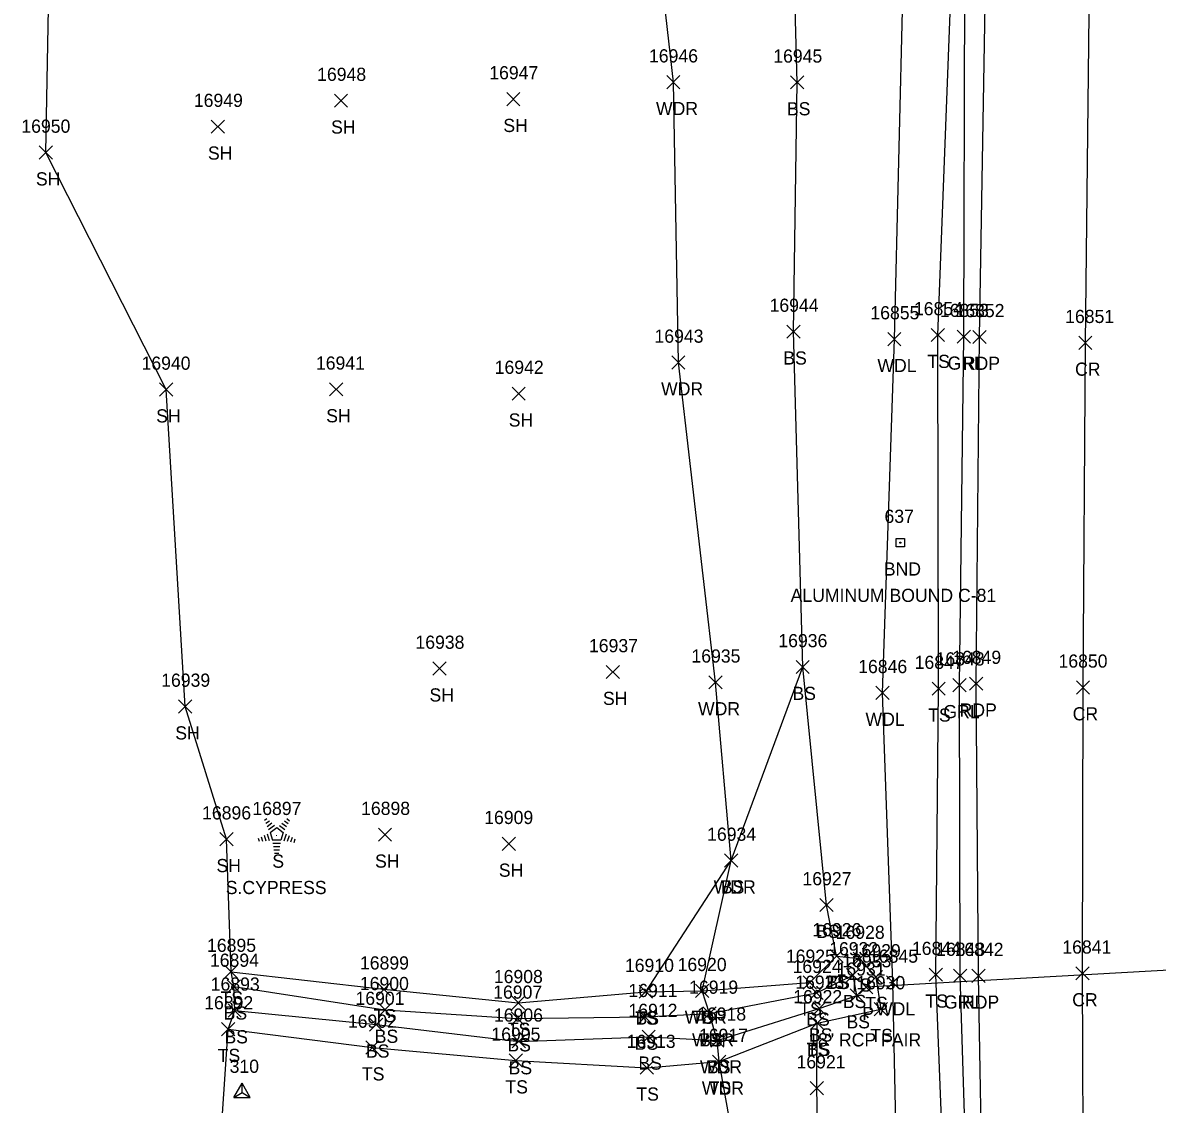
# Model space of a CAD drawing. Extents: x 1439173 to 1457902, y 641926 to 659889.
# Drawn here: x 1445520.3 to 1445692.5, y 656379.1 to 656543.2 of the extents above; entities that cross this region are included whole.
import ezdxf

# ---------------------------------------------------------------- set-up
doc = ezdxf.new("R2010")
doc.units = 0
for name, color, linetype in [('C_I', 7, 'Continuous'), ('CPSM', 7, 'Continuous'), ('D_A', 7, 'Continuous'), ('D_C', 7, 'Continuous'), ('D_I', 7, 'Continuous'), ('D_TIC', 7, 'Continuous'), ('DCP', 7, 'Continuous'), ('L_A', 7, 'Continuous'), ('L_C', 7, 'Continuous'), ('L_I', 7, 'Continuous'), ('L_TIC', 7, 'Continuous'), ('LAWA', 7, 'Continuous'), ('LELB', 7, 'Continuous'), ('Level 18', 7, 'Continuous'), ('LSOGP', 7, 'Continuous'), ('LTC', 7, 'Continuous'), ('M_A', 7, 'Continuous'), ('M_C', 7, 'Continuous'), ('M_I', 7, 'Continuous'), ('P_A', 7, 'Continuous'), ('P_I', 7, 'Continuous'), ('P_TIC', 7, 'Continuous'), ('PET', 7, 'Continuous'), ('PRC', 7, 'Continuous'), ('R_A', 7, 'Continuous'), ('R_I', 7, 'Continuous'), ('R_TIC', 7, 'Continuous'), ('RGR', 7, 'Continuous')]:
    doc.layers.add(name, color=color, linetype=linetype)

msp = doc.modelspace()

# ---------------------------------------------------------------- linework, layer by layer
at = {"layer": 'CPSM'}
for p, q in [((1445552.34, 656380.14), (1445553.59, 656382.31)), ((1445554.84, 656380.14), (1445553.59, 656382.31)), ((1445553.59, 656380.86), (1445553.59, 656382.31)), ((1445552.34, 656380.14), (1445553.59, 656380.86)), ((1445552.34, 656380.14), (1445554.84, 656380.14)), ((1445553.59, 656380.86), (1445553.59, 656380.86)), ((1445553.59, 656380.86), (1445554.84, 656380.14))]:
    msp.add_line(p, q, dxfattribs=at)
at = {"layer": 'D_TIC'}
for points in [[(1445647.33, 656395.87), (1445649.33, 656397.87)], [(1445649.33, 656395.87), (1445647.33, 656397.87)]]:
    msp.add_lwpolyline(points, dxfattribs=at)
at = {"layer": 'DCP'}
msp.add_lwpolyline([(1445701.5, 656399.85), (1445648.33, 656396.87)], dxfattribs=at)
at = {"layer": 'L_TIC'}
for points in [[(1445618.06, 656533.17), (1445620.06, 656535.17)], [(1445620.06, 656533.17), (1445618.06, 656535.17)], [(1445636.85, 656533.14), (1445638.85, 656535.14)], [(1445638.85, 656533.14), (1445636.85, 656535.14)], [(1445567.62, 656530.37), (1445569.62, 656532.37)], [(1445569.62, 656530.37), (1445567.62, 656532.37)], [(1445593.76, 656530.61), (1445595.76, 656532.61)], [(1445595.76, 656530.61), (1445593.76, 656532.61)], [(1445548.93, 656526.42), (1445550.93, 656528.42)], [(1445550.93, 656526.42), (1445548.93, 656528.42)], [(1445522.82, 656522.5), (1445524.82, 656524.5)], [(1445524.82, 656522.5), (1445522.82, 656524.5)], [(1445636.3, 656495.33), (1445638.3, 656497.33)], [(1445638.3, 656495.33), (1445636.3, 656497.33)], [(1445658.2, 656494.81), (1445660.2, 656496.81)], [(1445660.2, 656494.81), (1445658.2, 656496.81)], [(1445651.6, 656494.19), (1445653.6, 656496.19)], [(1445653.6, 656494.19), (1445651.6, 656496.19)], [(1445618.82, 656490.64), (1445620.82, 656492.64)], [(1445620.82, 656490.64), (1445618.82, 656492.64)], [(1445541.07, 656486.54), (1445543.07, 656488.54)], [(1445543.07, 656486.54), (1445541.07, 656488.54)], [(1445566.88, 656486.56), (1445568.88, 656488.56)], [(1445568.88, 656486.56), (1445566.88, 656488.56)], [(1445594.58, 656485.92), (1445596.58, 656487.92)], [(1445596.58, 656485.92), (1445594.58, 656487.92)], [(1445582.55, 656444.2), (1445584.55, 656446.2)], [(1445584.55, 656444.2), (1445582.55, 656446.2)], [(1445608.88, 656443.68), (1445610.88, 656445.68)], [(1445610.88, 656443.68), (1445608.88, 656445.68)], [(1445637.69, 656444.44), (1445639.69, 656446.44)], [(1445639.69, 656444.44), (1445637.69, 656446.44)], [(1445637.69, 656444.44), (1445639.69, 656446.44)], [(1445639.69, 656444.44), (1445637.69, 656446.44)], [(1445624.44, 656442.11), (1445626.44, 656444.11)], [(1445626.44, 656442.11), (1445624.44, 656444.11)], [(1445649.8, 656440.51), (1445651.8, 656442.51)], [(1445651.8, 656440.51), (1445649.8, 656442.51)], [(1445658.32, 656441.15), (1445660.32, 656443.15)], [(1445660.32, 656441.15), (1445658.32, 656443.15)], [(1445543.97, 656438.44), (1445545.97, 656440.44)], [(1445545.97, 656438.44), (1445543.97, 656440.44)], [(1445574.29, 656418.99), (1445576.29, 656420.99)], [(1445576.29, 656418.99), (1445574.29, 656420.99)], [(1445550.23, 656418.31), (1445552.23, 656420.31)], [(1445552.23, 656418.31), (1445550.23, 656420.31)], [(1445593.08, 656417.61), (1445595.08, 656419.61)], [(1445595.08, 656417.61), (1445593.08, 656419.61)], [(1445626.82, 656415.07), (1445628.82, 656417.07)], [(1445628.82, 656415.07), (1445626.82, 656417.07)], [(1445626.82, 656415.07), (1445628.82, 656417.07)], [(1445628.82, 656415.07), (1445626.82, 656417.07)], [(1445641.29, 656408.32), (1445643.29, 656410.32)], [(1445643.29, 656408.32), (1445641.29, 656410.32)], [(1445642.84, 656400.58), (1445644.84, 656402.58)], [(1445644.84, 656400.58), (1445642.84, 656402.58)], [(1445642.84, 656400.58), (1445644.84, 656402.58)], [(1445644.84, 656400.58), (1445642.84, 656402.58)], [(1445646.33, 656400.19), (1445648.33, 656402.19)], [(1445648.33, 656400.19), (1445646.33, 656402.19)], [(1445550.92, 656398.21), (1445552.92, 656400.21)], [(1445552.92, 656398.21), (1445550.92, 656400.21)], [(1445638.76, 656396.56), (1445640.76, 656398.56)], [(1445640.76, 656396.56), (1445638.76, 656398.56)], [(1445645.33, 656397.69), (1445647.33, 656399.69)], [(1445647.33, 656397.69), (1445645.33, 656399.69)], [(1445645.33, 656397.69), (1445647.33, 656399.69)], [(1445647.33, 656397.69), (1445645.33, 656399.69)], [(1445648.78, 656397.39), (1445650.78, 656399.39)], [(1445650.78, 656397.39), (1445648.78, 656399.39)], [(1445651.39, 656396.57), (1445653.39, 656398.57)], [(1445653.39, 656396.57), (1445651.39, 656398.57)], [(1445657.9, 656397.75), (1445659.9, 656399.75)], [(1445659.9, 656397.75), (1445657.9, 656399.75)], [(1445551.36, 656395.95), (1445553.36, 656397.95)], [(1445553.36, 656395.95), (1445551.36, 656397.95)], [(1445574.13, 656395.54), (1445576.13, 656397.54)], [(1445576.13, 656395.54), (1445574.13, 656397.54)], [(1445613.87, 656395.17), (1445615.87, 656397.17)], [(1445615.87, 656395.17), (1445613.87, 656397.17)], [(1445613.87, 656395.17), (1445615.87, 656397.17)], [(1445615.87, 656395.17), (1445613.87, 656397.17)], [(1445622.42, 656395.3), (1445624.42, 656397.3)], [(1445624.42, 656395.3), (1445622.42, 656397.3)], [(1445622.42, 656395.3), (1445624.42, 656397.3)], [(1445624.42, 656395.3), (1445622.42, 656397.3)], [(1445639.79, 656395.01), (1445641.79, 656397.01)], [(1445641.79, 656395.01), (1445639.79, 656397.01)], [(1445594.52, 656393.47), (1445596.52, 656395.47)], [(1445596.52, 656393.47), (1445594.52, 656395.47)], [(1445645.89, 656394.61), (1445647.89, 656396.61)], [(1445647.89, 656394.61), (1445645.89, 656396.61)], [(1445551.48, 656392.33), (1445553.48, 656394.33)], [(1445553.48, 656392.33), (1445551.48, 656394.33)], [(1445574.29, 656392.41), (1445576.29, 656394.41)], [(1445576.29, 656392.41), (1445574.29, 656394.41)], [(1445613.75, 656391.36), (1445615.75, 656393.36)], [(1445615.75, 656391.36), (1445613.75, 656393.36)], [(1445623.53, 656391.86), (1445625.53, 656393.86)], [(1445625.53, 656391.86), (1445623.53, 656393.86)], [(1445623.53, 656391.86), (1445625.53, 656393.86)], [(1445625.53, 656391.86), (1445623.53, 656393.86)], [(1445640.2, 656392.61), (1445642.2, 656394.61)], [(1445642.2, 656392.61), (1445640.2, 656394.61)], [(1445649.55, 656392.53), (1445651.55, 656394.53)], [(1445651.55, 656392.53), (1445649.55, 656394.53)], [(1445649.55, 656392.53), (1445651.55, 656394.53)], [(1445651.55, 656392.53), (1445649.55, 656394.53)], [(1445572.96, 656390.17), (1445574.96, 656392.17)], [(1445574.96, 656390.17), (1445572.96, 656392.17)], [(1445594.42, 656391.11), (1445596.42, 656393.11)], [(1445596.42, 656391.11), (1445594.42, 656393.11)], [(1445639.88, 656390.42), (1445641.88, 656392.42)], [(1445641.88, 656390.42), (1445639.88, 656392.42)], [(1445639.88, 656390.42), (1445641.88, 656392.42)], [(1445641.88, 656390.42), (1445639.88, 656392.42)], [(1445550.49, 656389.5), (1445552.49, 656391.5)], [(1445552.49, 656389.5), (1445550.49, 656391.5)], [(1445614.31, 656388.34), (1445616.31, 656390.34)], [(1445616.31, 656388.34), (1445614.31, 656390.34)], [(1445572.38, 656386.7), (1445574.38, 656388.7)], [(1445574.38, 656386.7), (1445572.38, 656388.7)], [(1445594.6, 656387.63), (1445596.6, 656389.63)], [(1445596.6, 656387.63), (1445594.6, 656389.63)], [(1445624.73, 656387.78), (1445626.73, 656389.78)], [(1445626.73, 656387.78), (1445624.73, 656389.78)], [(1445624.73, 656387.78), (1445626.73, 656389.78)], [(1445626.73, 656387.78), (1445624.73, 656389.78)], [(1445594.16, 656384.73), (1445596.16, 656386.73)], [(1445596.16, 656384.73), (1445594.16, 656386.73)], [(1445625.01, 656384.56), (1445627.01, 656386.56)], [(1445627.01, 656384.56), (1445625.01, 656386.56)], [(1445625.01, 656384.56), (1445627.01, 656386.56)], [(1445627.01, 656384.56), (1445625.01, 656386.56)], [(1445614.03, 656383.64), (1445616.03, 656385.64)], [(1445616.03, 656383.64), (1445614.03, 656385.64)], [(1445639.82, 656380.53), (1445641.82, 656382.53)], [(1445641.82, 656380.53), (1445639.82, 656382.53)]]:
    msp.add_lwpolyline(points, dxfattribs=at)
at = {"layer": 'LAWA'}
for points in [[(1445638.56, 656264.76), (1445644.66, 656264.92), (1445655.66, 656267.09), (1445658.01, 656273.46), (1445654.83, 656323.13), (1445653.15, 656361.93), (1445652.39, 656397.57), (1445650.8, 656441.51), (1445652.6, 656495.19), (1445653.92, 656549.26), (1445654.22, 656600.94), (1445654.88, 656652.01), (1445659.6, 656702.91), (1445661.54, 656736.83), (1445660.26, 656770.47)], [(1445638.56, 656264.76), (1445631.84, 656316.57), (1445630.73, 656359.27), (1445626.01, 656385.56), (1445625.73, 656388.78), (1445624.53, 656392.86), (1445623.42, 656396.3), (1445627.82, 656416.07), (1445625.44, 656443.11), (1445619.82, 656491.64), (1445619.06, 656534.17), (1445614.39, 656575.53), (1445621.27, 656638.91), (1445623.44, 656678.99), (1445633.2, 656707.08), (1445618.39, 656717.37), (1445589.77, 656720.3), (1445562.35, 656728.53), (1445542.5, 656734.59)]]:
    msp.add_lwpolyline(points, dxfattribs=at)
at = {"layer": 'LELB'}
for points in [[(1445643.84, 656401.58), (1445642.29, 656409.32), (1445638.69, 656445.44), (1445637.3, 656496.33), (1445637.85, 656534.14), (1445636.46, 656585.29), (1445644.39, 656639.69), (1445645.64, 656671.81), (1445650.23, 656711.75), (1445623.9, 656738.63), (1445636.97, 656772.03), (1445631.36, 656805.07), (1445638.69, 656835.26), (1445636.61, 656867.9), (1445636.33, 656912.74)], [(1445667.27, 656269.37), (1445662.45, 656322.8), (1445660.35, 656361.34), (1445658.9, 656398.75), (1445659.32, 656442.15), (1445659.2, 656495.81), (1445661.24, 656548.67), (1445660.82, 656600.9), (1445662.84, 656651.05), (1445665.01, 656701.89), (1445666.18, 656739.02), (1445669.08, 656788.22), (1445670.63, 656835.19)], [(1445614.87, 656396.17), (1445627.82, 656416.07), (1445638.69, 656445.44)], [(1445551.92, 656399.21), (1445575.13, 656396.54), (1445595.52, 656394.47), (1445614.87, 656396.17), (1445623.42, 656396.3), (1445639.76, 656397.56), (1445643.84, 656401.58), (1445647.33, 656401.19), (1445649.78, 656398.39), (1445650.55, 656393.53)], [(1445552.36, 656396.95), (1445575.29, 656393.41), (1445595.42, 656392.11), (1445614.75, 656392.36), (1445624.53, 656392.86), (1445640.79, 656396.01), (1445646.33, 656398.69)], [(1445552.48, 656393.33), (1445573.96, 656391.17), (1445595.6, 656388.63), (1445615.31, 656389.34), (1445625.73, 656388.78), (1445641.2, 656393.61), (1445646.89, 656395.61), (1445646.33, 656398.69)], [(1445551.49, 656390.5), (1445573.38, 656387.7), (1445595.16, 656385.73), (1445615.03, 656384.64), (1445626.01, 656385.56), (1445640.88, 656391.42), (1445650.55, 656393.53)], [(1445679.35, 656070.74), (1445677.23, 656081.17), (1445671.06, 656095.97), (1445665.27, 656133.36), (1445654.43, 656173.99), (1445649.65, 656221.56), (1445644.66, 656264.92), (1445645.94, 656315.4), (1445641.28, 656358.25), (1445640.82, 656381.53), (1445640.88, 656391.42)]]:
    msp.add_lwpolyline(points, dxfattribs=at)
at = {"layer": 'Level 18'}
msp.add_lwpolyline([(1445652.89, 656464.93), (1445654.14, 656464.93), (1445654.14, 656463.68), (1445652.89, 656463.68)], close=True, dxfattribs=at)
msp.add_circle((1445653.51, 656464.31), 0.0833, dxfattribs=at)
at = {"layer": 'LSOGP'}
msp.add_lwpolyline([(1445550.48, 656258.51), (1445545.25, 656317.4), (1445548.81, 656350.4), (1445551.48, 656390.5), (1445552.48, 656393.33), (1445552.36, 656396.95), (1445551.92, 656399.22), (1445551.22, 656419.32), (1445544.97, 656439.44), (1445542.07, 656487.54), (1445523.82, 656523.51), (1445524.73, 656572.81), (1445534.76, 656638.29), (1445532.88, 656684.73), (1445542.5, 656734.59), (1445539.84, 656750.41), (1445549.16, 656787.26), (1445555.68, 656856.68)], dxfattribs=at)
at = {"layer": 'LTC'}
for p, q in [((1445557, 656422.19), (1445557.35, 656422.44)), ((1445557.21, 656421.72), (1445557.74, 656422.11)), ((1445557.42, 656421.26), (1445558.12, 656421.77)), ((1445557.63, 656420.79), (1445558.51, 656421.43)), ((1445557.85, 656420.34), (1445558.86, 656421.07)), ((1445558.86, 656421.07), (1445559.86, 656420.34)), ((1445559.28, 656421.38), (1445560.09, 656420.79)), ((1445559.65, 656421.73), (1445560.33, 656421.24)), ((1445560.03, 656422.08), (1445560.57, 656421.68)), ((1445560.4, 656422.43), (1445560.82, 656422.12)), ((1445556.03, 656419.47), (1445556.18, 656419)), ((1445556.49, 656419.68), (1445556.7, 656419.03)), ((1445556.94, 656419.9), (1445557.21, 656419.06)), ((1445557.4, 656420.12), (1445557.73, 656419.1)), ((1445557.85, 656420.34), (1445558.24, 656419.14)), ((1445559.47, 656419.14), (1445558.24, 656419.14)), ((1445559.86, 656420.34), (1445559.47, 656419.14)), ((1445560.3, 656420.07), (1445559.96, 656419.03)), ((1445560.74, 656419.82), (1445560.45, 656418.94)), ((1445561.19, 656419.57), (1445560.95, 656418.84)), ((1445561.63, 656419.32), (1445561.44, 656418.75)), ((1445559.43, 656418.64), (1445558.29, 656418.64)), ((1445559.35, 656418.14), (1445558.36, 656418.14)), ((1445559.26, 656417.64), (1445558.43, 656417.64)), ((1445559.18, 656417.14), (1445558.5, 656417.14))]:
    msp.add_line(p, q, dxfattribs=at)
at = {"layer": 'P_TIC'}
for points in [[(1445664.51, 656494.52), (1445666.51, 656496.52)], [(1445666.51, 656494.52), (1445664.51, 656496.52)], [(1445680.59, 656493.63), (1445682.59, 656495.63)], [(1445682.59, 656493.63), (1445680.59, 656495.63)], [(1445664.01, 656441.91), (1445666.01, 656443.91)], [(1445666.01, 656441.91), (1445664.01, 656443.91)], [(1445680.23, 656441.34), (1445682.23, 656443.34)], [(1445682.23, 656441.34), (1445680.23, 656443.34)], [(1445664.37, 656397.59), (1445666.37, 656399.59)], [(1445666.37, 656397.59), (1445664.37, 656399.59)], [(1445680.16, 656397.95), (1445682.16, 656399.95)], [(1445682.16, 656397.95), (1445680.16, 656399.95)]]:
    msp.add_lwpolyline(points, dxfattribs=at)
at = {"layer": 'PET'}
msp.add_lwpolyline([(1445671.22, 656270.27), (1445668.1, 656323.11), (1445666.05, 656361.45), (1445665.37, 656398.59), (1445665.01, 656442.91), (1445665.51, 656495.52), (1445666.45, 656548.95), (1445667.71, 656601.26), (1445669.02, 656651.12), (1445670.69, 656702.11), (1445671.95, 656740.09), (1445674.06, 656787.97), (1445676.13, 656836.05)], dxfattribs=at)
at = {"layer": 'PRC'}
msp.add_lwpolyline([(1445685.95, 656271.41), (1445683.07, 656323.48), (1445681.32, 656361.79), (1445681.16, 656398.95), (1445681.23, 656442.34), (1445681.59, 656494.63), (1445682.21, 656549.17), (1445683, 656601.08), (1445684.87, 656650.93), (1445686.57, 656702.63), (1445688.91, 656739.66), (1445692.12, 656804.69)], dxfattribs=at)
at = {"layer": 'R_TIC'}
for points in [[(1445662.14, 656494.55), (1445664.14, 656496.55)], [(1445664.14, 656494.55), (1445662.14, 656496.55)], [(1445661.48, 656441.67), (1445663.48, 656443.67)], [(1445663.48, 656441.67), (1445661.48, 656443.67)], [(1445661.58, 656397.61), (1445663.58, 656399.61)], [(1445663.58, 656397.61), (1445661.58, 656399.61)]]:
    msp.add_lwpolyline(points, dxfattribs=at)
at = {"layer": 'RGR'}
msp.add_lwpolyline([(1445669.1, 656270.09), (1445665.69, 656323.05), (1445663.74, 656361.46), (1445662.58, 656398.61), (1445662.48, 656442.67), (1445663.14, 656495.55), (1445663.27, 656548.77), (1445664.8, 656602.03), (1445664.78, 656650.96), (1445667.94, 656702.29), (1445670.08, 656739.63), (1445671.83, 656788.08), (1445673.76, 656836.39)], dxfattribs=at)

# ---------------------------------------------------------------- texts
at = {"layer": 'C_I'}
msp.add_text('310', height=2, dxfattribs=at).set_placement((1445551.71, 656383.86))
at = {"layer": 'D_A'}
msp.add_text('P', height=2, dxfattribs=at).set_placement((1445647.71, 656391.87))
at = {"layer": 'D_C'}
msp.add_text('18" RCP FAIR', height=2, dxfattribs=at).set_placement((1445639.52, 656387.87))
at = {"layer": 'D_I'}
msp.add_text('16933', height=2, dxfattribs=at).set_placement((1445644.7, 656399.87))
at = {"layer": 'L_A'}
for s, p in [('WDR', (1445616.42, 656529.17)), ('BS', (1445636.29, 656529.14)), ('SH', (1445567.11, 656526.37)), ('SH', (1445593.25, 656526.61)), ('SH', (1445548.42, 656522.42)), ('SH', (1445522.31, 656518.5)), ('BS', (1445635.74, 656491.33)), ('WDL', (1445650.02, 656490.19)), ('TS', (1445657.61, 656490.81)), ('WDR', (1445617.19, 656486.64)), ('SH', (1445540.56, 656482.54)), ('SH', (1445566.37, 656482.56)), ('SH', (1445594.07, 656481.92)), ('SH', (1445582.04, 656440.2)), ('SH', (1445608.37, 656439.68)), ('BS', (1445637.13, 656440.44)), ('BS', (1445637.13, 656440.44)), ('WDR', (1445622.8, 656438.11)), ('WDL', (1445648.22, 656436.51)), ('TS', (1445657.73, 656437.15)), ('SH', (1445543.46, 656434.44)), ('SH', (1445549.71, 656414.31)), ('S', (1445558.19, 656414.98)), ('SH', (1445573.78, 656414.99)), ('SH', (1445592.57, 656413.61)), ('WDR', (1445625.18, 656411.07)), ('BS', (1445626.26, 656411.07)), ('BS', (1445640.73, 656404.32)), ('TS', (1445642.25, 656396.58)), ('BS', (1445642.28, 656396.58)), ('TS', (1445645.74, 656396.19)), ('TS', (1445550.33, 656394.21)), ('BS', (1445644.77, 656393.69)), ('BS', (1445644.77, 656393.69)), ('TS', (1445648.18, 656393.39)), ('TS', (1445657.31, 656393.75)), ('BS', (1445550.8, 656391.95)), ('TS', (1445573.54, 656391.54)), ('TS', (1445621.83, 656391.3)), ('TS', (1445638.17, 656392.56)), ('WDL', (1445649.81, 656392.57)), ('TS', (1445613.27, 656391.17)), ('BS', (1445613.31, 656391.17)), ('WDR', (1445620.78, 656391.3)), ('BS', (1445639.23, 656391.01)), ('BS', (1445645.33, 656390.61)), ('BS', (1445550.92, 656388.33)), ('BS', (1445573.73, 656388.41)), ('TS', (1445593.93, 656389.47)), ('WDR', (1445621.89, 656387.86)), ('BS', (1445622.97, 656387.86)), ('BS', (1445639.64, 656388.61)), ('TS', (1445648.96, 656388.53)), ('TS', (1445648.96, 656388.53)), ('BS', (1445572.4, 656386.17)), ('BS', (1445593.87, 656387.11)), ('BS', (1445613.19, 656387.36)), ('TS', (1445639.29, 656386.42)), ('BS', (1445639.32, 656386.42)), ('TS', (1445549.9, 656385.5)), ('TS', (1445571.79, 656382.7)), ('BS', (1445594.05, 656383.63)), ('BS', (1445613.75, 656384.34)), ('WDR', (1445623.09, 656383.78)), ('BS', (1445624.17, 656383.78)), ('TS', (1445593.57, 656380.73)), ('TS', (1445613.44, 656379.64)), ('WDR', (1445623.38, 656380.56)), ('TS', (1445624.42, 656380.56))]:
    msp.add_text(s, height=2, dxfattribs=at).set_placement(p)
at = {"layer": 'L_C'}
msp.add_text('S.CYPRESS', height=2, dxfattribs=at).set_placement((1445551.12, 656410.98))
at = {"layer": 'L_I'}
for s, p in [('16946', (1445615.36, 656537.17)), ('16945', (1445634.22, 656537.14)), ('16948', (1445564.99, 656534.37)), ('16947', (1445591.12, 656534.61)), ('16949', (1445546.28, 656530.42)), ('16950', (1445520.1, 656526.5)), ('16944', (1445633.66, 656499.33)), ('16855', (1445648.96, 656498.19)), ('16854', (1445655.57, 656498.81)), ('16943', (1445616.19, 656494.64)), ('16940', (1445538.34, 656490.54)), ('16941', (1445564.81, 656490.56)), ('16942', (1445591.94, 656489.92)), ('16938', (1445579.91, 656448.2)), ('16936', (1445634.99, 656448.44)), ('16936', (1445634.99, 656448.44)), ('16937', (1445606.25, 656447.68)), ('16935', (1445621.8, 656446.11)), ('16847', (1445655.68, 656445.15)), ('16846', (1445647.11, 656444.51)), ('16939', (1445541.32, 656442.44)), ('16896', (1445547.53, 656422.31)), ('16897', (1445555.17, 656422.98)), ('16898', (1445571.66, 656422.99)), ('16909', (1445590.35, 656421.61)), ('16934', (1445624.18, 656419.07)), ('16934', (1445624.18, 656419.07)), ('16927', (1445638.65, 656412.32)), ('16926', (1445640.15, 656404.58)), ('16926', (1445640.15, 656404.58)), ('16928', (1445643.69, 656404.19)), ('16895', (1445548.28, 656402.21)), ('16932', (1445642.7, 656401.69)), ('16932', (1445642.7, 656401.69)), ('16844', (1445655.26, 656401.75)), ('16894', (1445548.72, 656399.95)), ('16925', (1445636.13, 656400.56)), ('16929', (1445646.13, 656401.39)), ('16845', (1445648.75, 656400.57)), ('16899', (1445571.49, 656399.54)), ('16910', (1445611.71, 656399.17)), ('16910', (1445611.71, 656399.17)), ('16920', (1445619.7, 656399.3)), ('16920', (1445619.7, 656399.3)), ('16924', (1445637.15, 656399.01)), ('16931', (1445643.82, 656398.61)), ('16908', (1445591.81, 656397.47)), ('16923', (1445637.56, 656396.61)), ('16930', (1445646.82, 656396.53)), ('16930', (1445646.82, 656396.53)), ('16893', (1445548.84, 656396.33)), ('16900', (1445571.48, 656396.41)), ('16907', (1445591.71, 656395.11)), ('16911', (1445612.24, 656395.36)), ('16919', (1445621.45, 656395.86)), ('16919', (1445621.45, 656395.86)), ('16892', (1445547.85, 656393.5)), ('16901', (1445570.81, 656394.17)), ('16922', (1445637.24, 656394.42)), ('16922', (1445637.24, 656394.42)), ('16906', (1445591.83, 656391.63)), ('16912', (1445612.24, 656392.34)), ('16918', (1445622.66, 656391.78)), ('16918', (1445622.66, 656391.78)), ('16902', (1445569.66, 656390.7)), ('16905', (1445591.44, 656388.73)), ('16917', (1445622.94, 656388.56)), ('16917', (1445622.94, 656388.56)), ('16913', (1445611.96, 656387.64)), ('16921', (1445637.75, 656384.53))]:
    msp.add_text(s, height=2, dxfattribs=at).set_placement(p)
at = {"layer": 'LTC'}
msp.add_text('.', height=1.04, rotation=270, dxfattribs=at).set_placement((1445558.75, 656420.08))
at = {"layer": 'M_A'}
msp.add_text('BND', height=2, dxfattribs=at).set_placement((1445651, 656459.31))
at = {"layer": 'M_C'}
msp.add_text('ALUMINUM BOUND C-81', height=2, dxfattribs=at).set_placement((1445636.85, 656455.31))
at = {"layer": 'M_I'}
msp.add_text('637', height=2, dxfattribs=at).set_placement((1445651.1, 656467.31))
at = {"layer": 'P_A'}
for s, p in [('RDP', (1445662.99, 656490.52)), ('CR', (1445680.02, 656489.63)), ('RDP', (1445662.5, 656437.91)), ('CR', (1445679.66, 656437.34)), ('RDP', (1445662.86, 656393.59)), ('CR', (1445679.59, 656393.95))]:
    msp.add_text(s, height=2, dxfattribs=at).set_placement(p)
at = {"layer": 'P_I'}
for s, p in [('16852', (1445661.87, 656498.52)), ('16851', (1445678.52, 656497.63)), ('16849', (1445661.37, 656445.91)), ('16850', (1445677.51, 656445.34)), ('16841', (1445678.09, 656401.95)), ('16842', (1445661.73, 656401.59))]:
    msp.add_text(s, height=2, dxfattribs=at).set_placement(p)
at = {"layer": 'R_A'}
for p in [(1445660.68, 656490.55), (1445660.03, 656437.67), (1445660.12, 656393.61)]:
    msp.add_text('GRL', height=2, dxfattribs=at).set_placement(p)
at = {"layer": 'R_I'}
for s, p in [('16853', (1445659.5, 656498.55)), ('16848', (1445658.85, 656445.67)), ('16843', (1445658.94, 656401.61))]:
    msp.add_text(s, height=2, dxfattribs=at).set_placement(p)

doc.saveas('drawing.dxf')
